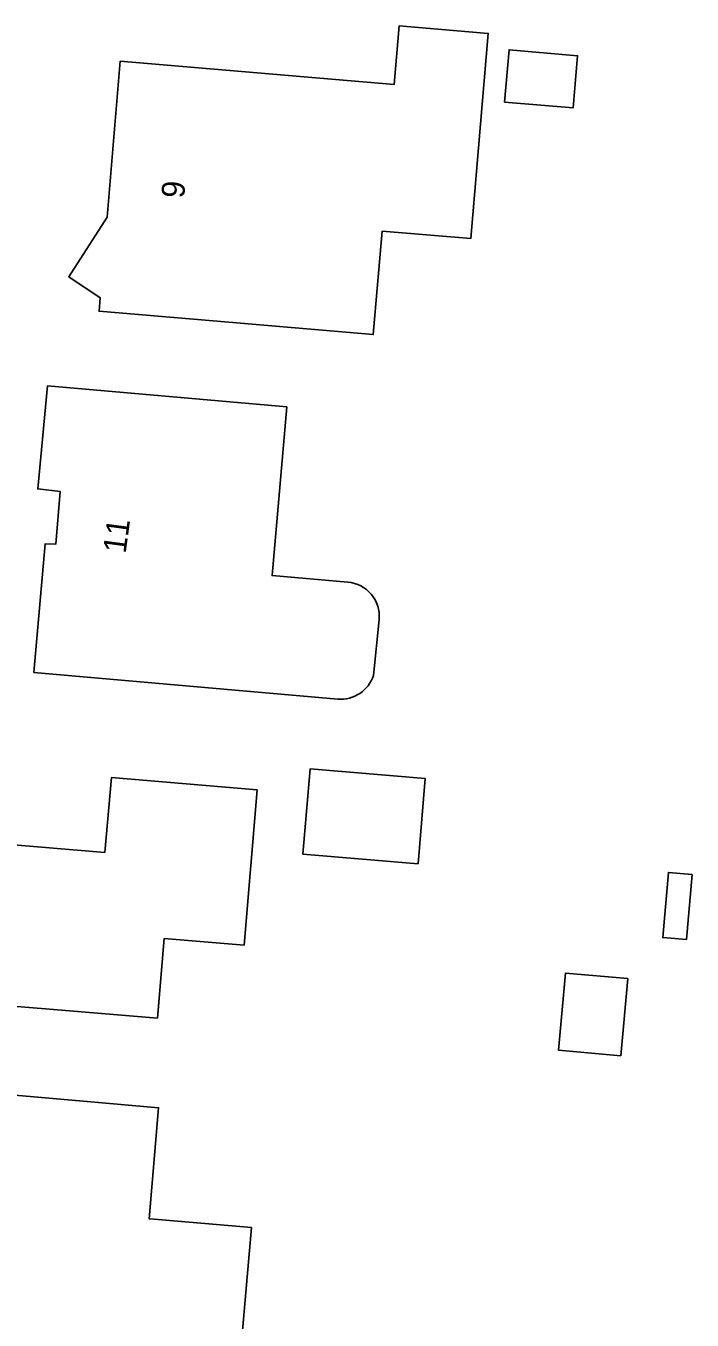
# Model space of a CAD drawing. Extents: x 159628 to 160723, y 388176 to 389416.
# Drawn here: x 159910.3 to 159939.4, y 388534.9 to 388591.4 of the extents above; entities that cross this region are included whole.
import ezdxf

# ---------------------------------------------------------------- set-up
doc = ezdxf.new("R2010")
doc.units = 0
doc.layers.add('IMGEO_Pand', color=7, linetype='Continuous')
doc.layers.add('IMGEO_Pand_nummerreeks', color=7, linetype='Continuous')

msp = doc.modelspace()

# ---------------------------------------------------------------- linework, layer by layer
at = {"layer": 'IMGEO_Pand'}
for points in [[(159925.82, 388582.447), (159925.435, 388577.93), (159918.452, 388578.525), (159913.47, 388578.95), (159913.509, 388579.54), (159912.142, 388580.456), (159913.817, 388583.047), (159914.389, 388589.859), (159926.345, 388588.84), (159926.564, 388591.403), (159930.452, 388591.071), (159929.689, 388582.117), (159925.82, 388582.447)], [(159931.168, 388588.077), (159931.362, 388590.358), (159934.356, 388590.103), (159934.162, 388587.822), (159931.168, 388588.077)], [(159923.884, 388562.019), (159920.573, 388562.308), (159915.602, 388562.742), (159910.62, 388563.177), (159911.117, 388568.798), (159911.585, 388568.782), (159911.765, 388571.086), (159910.791, 388571.194), (159911.215, 388575.687), (159916.197, 388575.252), (159921.662, 388574.775), (159921.019, 388567.413), (159924.329, 388567.124)], [(159925.693, 388565.499), (159925.442, 388563.053)], [(159927.391, 388554.833), (159922.366, 388555.25), (159922.675, 388558.97), (159927.7, 388558.553), (159927.391, 388554.833)], [(159916.024, 388548.09), (159911.296, 388548.483), (159906.313, 388548.897), (159906.882, 388555.88), (159909.22, 388555.697), (159913.716, 388555.325), (159914.005, 388558.593), (159918.988, 388558.169), (159920.366, 388558.052), (159919.803, 388551.28), (159916.313, 388551.57), (159916.024, 388548.09)], [(159939.104, 388551.519), (159938.072, 388551.61), (159938.323, 388554.452), (159939.355, 388554.361), (159939.104, 388551.519)], [(159936.247, 388546.449), (159933.525, 388546.689), (159933.823, 388550.06), (159936.544, 388549.82), (159936.247, 388546.449)], [(159919.392, 388530.616), (159915.146, 388530.983), (159915.127, 388530.761), (159909.392, 388531.257), (159904.41, 388531.688), (159905.15, 388540.223), (159907.693, 388539.993), (159908.107, 388539.946), (159908.255, 388541.343), (159907.844, 388541.376), (159908.122, 388544.871), (159913.104, 388544.44), (159916.068, 388544.184), (159915.649, 388539.34), (159915.868, 388539.321), (159920.114, 388538.954), (159919.392, 388530.616)]]:
    msp.add_lwpolyline(points, dxfattribs=at)
for centre, radius, start, end in [((159924.199, 388565.63), 1.499, 354.9773, 85.0418), ((159924.016, 388563.511), 1.498, 264.9561, 342.186)]:
    msp.add_arc(centre, radius, start, end, dxfattribs=at)

# ---------------------------------------------------------------- texts
at = {"layer": 'IMGEO_Pand_nummerreeks'}
for s, rotation, p in [('9', 85.1846, (159917.175, 388583.855)), ('11', 82.3326, (159914.625, 388568.348))]:
    msp.add_text(s, height=1, rotation=rotation, dxfattribs=at).set_placement(p)

doc.saveas('drawing.dxf')
